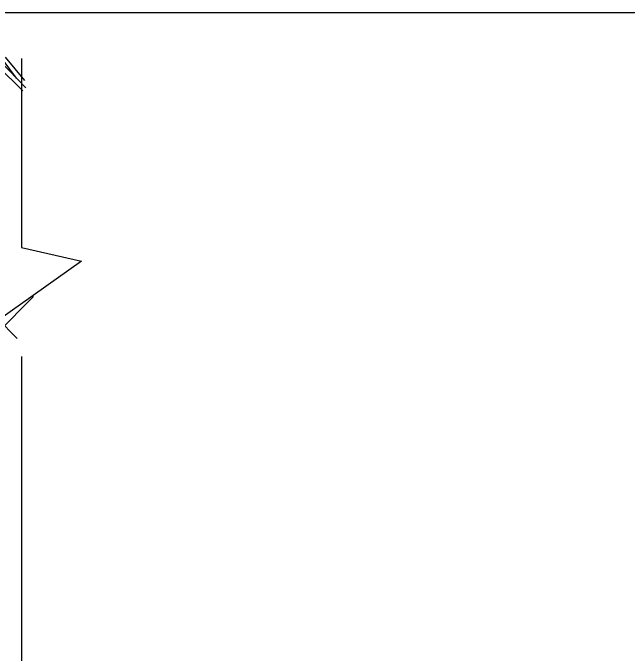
# Model space of a CAD drawing. Extents: x 0 to 1270, y 0 to 830.
# Drawn here: x 880.62 to 919.86, y 789.09 to 830 of the extents above; entities that cross this region are included whole.
import ezdxf

# ---------------------------------------------------------------- set-up
doc = ezdxf.new("R2010")
doc.units = 0
for name, color, linetype in [('CT_Border_Perimeter_Shape', 7, 'Continuous'), ('CT_Title_Block_Text', 7, 'Continuous'), ('sb_Chainlink Fence', 7, 'Continuous')]:
    doc.layers.add(name, color=color, linetype=linetype)

# ---------------------------------------------------------------- blocks, each defined once
blk = doc.blocks.new('BDR_CTDOT_Standards')
at = {"layer": 'CT_Border_Perimeter_Shape'}
blk.add_lwpolyline([(0, 0), (1270, 0), (1270, 830), (0, 830)], close=True, dxfattribs=at)

msp = doc.modelspace()

# ---------------------------------------------------------------- linework, layer by layer
at = {"layer": 'sb_Chainlink Fence'}
for p, q in [((881.382, 825.669), (880.157, 827.172)), ((879.424, 826.825), (881.259, 825.025)), ((879.821, 826.901), (881.454, 825.207)), ((880.86, 825.829), (879.998, 826.974)), ((881.17, 827.086), (881.17, 815.001)), ((871.006, 819.096), (880.905, 809.197)), ((881.17, 815.001), (884.997, 814.13)), ((884.997, 814.13), (878.386, 809.433)), ((748.417, 677.192), (881.936, 811.877)), ((881.17, 808.041), (881.17, 773.243))]:
    msp.add_line(p, q, dxfattribs=at)

# ---------------------------------------------------------------- block references
at = {"layer": 'CT_Title_Block_Text'}
msp.add_blockref('BDR_CTDOT_Standards', (0, 0), dxfattribs=at)

doc.saveas('drawing.dxf')
